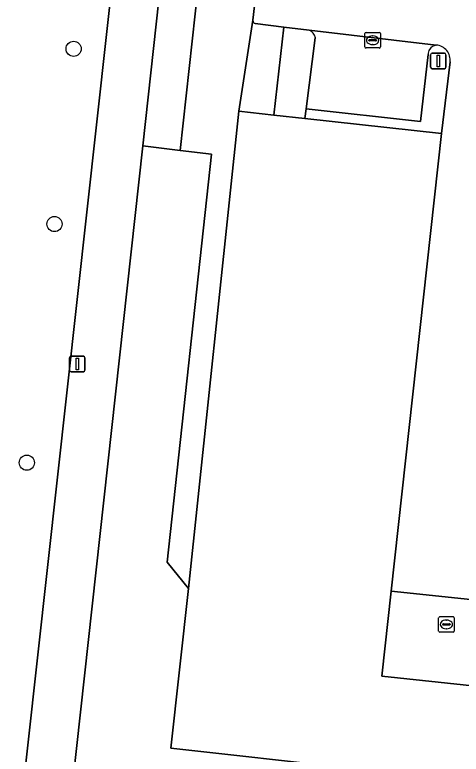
# Model space of a CAD drawing. Extents: x 162026 to 163502, y 387295 to 388169.
# Drawn here: x 162130.67 to 162159.47, y 387941.9 to 387989.59 of the extents above; entities that cross this region are included whole.
import ezdxf

# ---------------------------------------------------------------- set-up
doc = ezdxf.new("R2010")
doc.units = 0
for name, color, linetype in [('IMGEO_Berm_groen', 7, 'Continuous'), ('IMGEO_Boom', 7, 'Continuous'), ('IMGEO_Groenvoorziening', 7, 'Continuous'), ('IMGEO_Kolk', 7, 'Continuous'), ('IMGEO_Lichtmast', 7, 'Continuous'), ('IMGEO_Loofbos', 7, 'Continuous'), ('IMGEO_Pand', 7, 'Continuous'), ('IMGEO_Parkeervlak_open', 7, 'Continuous'), ('IMGEO_Rijbaan_lokaal_open', 7, 'Continuous'), ('IMGEO_Rioolput', 7, 'Continuous'), ('IMGEO_Voetpad_open', 7, 'Continuous')]:
    doc.layers.add(name, color=color, linetype=linetype)

msp = doc.modelspace()

# ---------------------------------------------------------------- linework, layer by layer
at = {"layer": 'IMGEO_Berm_groen'}
msp.add_lwpolyline([(162137.882, 388000), (162138.442, 388005.018), (162130.661, 388005.962), (162130.448, 388005.978), (162130.235, 388005.976), (162130.022, 388005.954), (162129.813, 388005.913), (162129.608, 388005.854), (162129.409, 388005.776), (162129.217, 388005.682), (162129.035, 388005.57), (162128.864, 388005.443), (162128.705, 388005.301), (162128.559, 388005.145), (162128.427, 388004.977), (162128.311, 388004.797), (162128.212, 388004.608), (162128.13, 388004.411), (162128.066, 388004.208), (162128.02, 388003.999), (162128, 388003.861), (162127.56, 388000), (162118.651, 387920.601), (162128.927, 387919.374)], close=True, dxfattribs=at)
at = {"layer": 'IMGEO_Boom'}
for centre in [(162134.469, 387987.399), (162133.232, 387976.097), (162131.449, 387960.705)]:
    msp.add_circle(centre, 0.489, dxfattribs=at)
at = {"layer": 'IMGEO_Groenvoorziening'}
for points in [[(162146.03, 387989.24), (162145.124, 387983.369), (162147.377, 387983.12), (162148.026, 387988.797)], [(162148.026, 387988.797), (162146.189, 387989.026)], [(162157.336, 387987.037), (162156.848, 387982.7), (162149.46, 387983.529), (162149.378, 387982.899), (162158.206, 387981.925), (162158.76, 387986.547)]]:
    msp.add_lwpolyline(points, dxfattribs=at)
msp.add_lwpolyline([(162152.337, 387940.998), (162140.731, 387942.294), (162141.881, 387952.591), (162140.511, 387954.289), (162143.368, 387980.597), (162141.338, 387980.843), (162138.923, 387981.135), (162130.895, 387908.088), (162141.507, 387906.189), (162159.835, 387905.769), (162160.086, 387907.751), (162148.766, 387909.013)], close=True, dxfattribs=at)
for centre, radius, start, end in [((162146.246, 387989.234), 0.216, 178.4867, 254.7373), ((162158.154, 387987.002), 0.819, 154.0215, 177.5734), ((162158.019, 387986.889), 0.764, 101.7556, 141.8608), ((162157.773, 387986.649), 0.993, 354.1267, 84.7777)]:
    msp.add_arc(centre, radius, start, end, dxfattribs=at)
at = {"layer": 'IMGEO_Kolk'}
for p, q in [((162153.256, 387987.524), (162153.256, 387988.376)), ((162153.331, 387988.45), (162154.183, 387988.45)), ((162154.257, 387988.376), (162154.257, 387987.524)), ((162153.515, 387987.944), (162153.515, 387987.956)), ((162153.953, 387987.907), (162153.555, 387987.907)), ((162153.558, 387987.993), (162153.956, 387987.993)), ((162153.744, 387988.23), (162153.769, 387988.23)), ((162153.999, 387987.956), (162153.999, 387987.944)), ((162154.183, 387987.45), (162153.331, 387987.45)), ((162153.767, 387987.67), (162153.742, 387987.67))]:
    msp.add_line(p, q, dxfattribs=at)
for points in [[(162153.256, 387987.524), (162153.256, 387988.376)], [(162153.331, 387988.45), (162154.183, 387988.45)], [(162154.257, 387988.376), (162154.257, 387987.524)], [(162154.183, 387987.45), (162153.331, 387987.45)]]:
    msp.add_lwpolyline(points, dxfattribs=at)
for centre, radius, start, end in [((162153.333, 387988.374), 0.0765, 91.552, 178.448), ((162153.333, 387988.374), 0.0765, 91.552, 178.448), ((162154.181, 387988.374), 0.0765, 1.552, 88.448), ((162154.181, 387988.374), 0.0765, 1.552, 88.448), ((162153.555, 387987.953), 0.0403, 85.8775, 175.7526), ((162153.552, 387987.943), 0.0366, 178.938, 274.7102), ((162153.956, 387987.95), 0.043, 264.8664, 352.4533), ((162153.96, 387987.955), 0.0386, 1.7309, 96.639), ((162153.333, 387987.526), 0.0765, 181.552, 268.448), ((162153.333, 387987.526), 0.0765, 181.552, 268.448), ((162154.181, 387987.526), 0.0765, 271.552, 358.448), ((162154.181, 387987.526), 0.0765, 271.552, 358.448)]:
    msp.add_arc(centre, radius, start, end, dxfattribs=at)
for centre, major_axis, ratio, start_param, end_param in [((162153.743, 387987.95), (-0.387, 0.002), 0.722429, 4.712389, 7.853982), ((162153.768, 387987.95), (-0.39, 0.002), 0.717154, 1.570796, 4.712389)]:
    msp.add_ellipse(centre, major_axis=major_axis, ratio=ratio, start_param=start_param, end_param=end_param, dxfattribs=at)
at = {"layer": 'IMGEO_Lichtmast'}
for p, q in [((162157.498, 387986.216), (162157.498, 387987.016)), ((162157.498, 387987.016), (162157.498, 387986.216)), ((162157.598, 387987.116), (162158.388, 387987.116)), ((162158.388, 387987.116), (162157.598, 387987.116)), ((162158.488, 387987.016), (162158.488, 387986.216)), ((162158.488, 387986.216), (162158.488, 387987.016)), ((162158.388, 387986.116), (162157.598, 387986.116)), ((162157.598, 387986.116), (162158.388, 387986.116)), ((162134.205, 387966.668), (162134.205, 387967.468)), ((162134.205, 387967.468), (162134.205, 387966.668)), ((162134.305, 387967.568), (162135.095, 387967.568)), ((162135.095, 387967.568), (162134.305, 387967.568)), ((162135.195, 387967.468), (162135.195, 387966.668)), ((162135.195, 387966.668), (162135.195, 387967.468)), ((162135.095, 387966.568), (162134.305, 387966.568)), ((162134.305, 387966.568), (162135.095, 387966.568))]:
    msp.add_line(p, q, dxfattribs=at)
for points in [[(162157.918, 387986.991), (162158.068, 387986.991), (162158.068, 387986.241), (162157.918, 387986.241), (162157.918, 387986.991)], [(162134.625, 387967.443), (162134.775, 387967.443), (162134.775, 387966.693), (162134.625, 387966.693), (162134.625, 387967.443)]]:
    msp.add_lwpolyline(points, dxfattribs=at)
for centre, start, end in [((162157.598, 387987.016), 90, 180), ((162157.598, 387987.016), 90, 180), ((162158.388, 387987.016), 0, 90), ((162158.388, 387987.016), 360, 90), ((162157.598, 387986.216), 180, 270), ((162157.598, 387986.216), 180, 270), ((162158.388, 387986.216), 270, 0), ((162158.388, 387986.216), 270, 0), ((162134.305, 387967.468), 90, 180), ((162134.305, 387967.468), 90, 180), ((162135.095, 387967.468), 0, 90), ((162135.095, 387967.468), 360, 90), ((162134.305, 387966.668), 180, 270), ((162134.305, 387966.668), 180, 270), ((162135.095, 387966.668), 270, 0), ((162135.095, 387966.668), 270, 0)]:
    msp.add_arc(centre, 0.1, start, end, dxfattribs=at)
at = {"layer": 'IMGEO_Loofbos'}
msp.add_lwpolyline([(162147.366, 387999.97), (162141.066, 388000.633), (162140.996, 388000), (162138.923, 387981.135), (162141.338, 387980.843), (162142.886, 387994.971)], dxfattribs=at)
msp.add_lwpolyline([(162145.124, 387983.369), (162146.03, 387989.24), (162146.645, 387994.634), (162142.886, 387994.971), (162141.338, 387980.843), (162143.368, 387980.597), (162140.511, 387954.289), (162141.881, 387952.591)], close=True, dxfattribs=at)
at = {"layer": 'IMGEO_Pand'}
msp.add_lwpolyline([(162154.961, 387952.409), (162158.206, 387981.925), (162149.378, 387982.899), (162147.377, 387983.12), (162145.124, 387983.369), (162141.881, 387952.591), (162140.731, 387942.294), (162152.337, 387940.998), (162148.766, 387909.013), (162160.086, 387907.751), (162161.838, 387907.556), (162162.443, 387912.958), (162164.867, 387934.596), (162165.43, 387939.618), (162169.747, 387939.264), (162170.042, 387941.872), (162171.334, 387941.727), (162171.711, 387945.098), (162154.36, 387946.945)], close=True, dxfattribs=at)
at = {"layer": 'IMGEO_Parkeervlak_open'}
for points in [[(162157.863, 387987.637), (162149.669, 387988.593)], [(162150.06, 387988.114), (162149.46, 387983.529), (162156.848, 387982.7), (162157.336, 387987.037)]]:
    msp.add_lwpolyline(points, dxfattribs=at)
for centre, radius, start, end in [((162149.43, 387987.999), 0.641, 10.3821, 68.0663), ((162158.154, 387987.002), 0.819, 154.0215, 177.5734), ((162158.019, 387986.889), 0.764, 101.7556, 141.8608)]:
    msp.add_arc(centre, radius, start, end, dxfattribs=at)
at = {"layer": 'IMGEO_Rijbaan_lokaal_open'}
for points in [[(162189.254, 387989.898), (162186.584, 387990.195), (162183.788, 387990.506), (162181.056, 387990.811), (162178.323, 387991.115), (162175.51, 387991.429), (162172.545, 387991.759), (162172.118, 387991.952), (162146.68, 387994.943), (162146.645, 387994.634), (162146.03, 387989.24)], [(162146.189, 387989.026), (162148.026, 387988.797), (162149.669, 387988.593), (162157.863, 387987.637)], [(162158.76, 387986.547), (162158.206, 387981.925), (162154.961, 387952.409), (162160.474, 387951.84), (162160.612, 387951.825), (162171.888, 387950.611), (162171.945, 387950.605), (162174.081, 387950.393), (162189.872, 387948.69), (162190.807, 387948.616), (162191.516, 387954.405), (162189.664, 387954.591), (162167.747, 387957.096), (162163.008, 387957.628)]]:
    msp.add_lwpolyline(points, dxfattribs=at)
for centre, radius, start, end in [((162146.246, 387989.234), 0.216, 178.4867, 254.7373), ((162157.773, 387986.649), 0.993, 354.1267, 84.7777)]:
    msp.add_arc(centre, radius, start, end, dxfattribs=at)
at = {"layer": 'IMGEO_Rioolput'}
for p, q in [((162158.016, 387949.848), (162158.016, 387950.7)), ((162158.091, 387950.774), (162158.943, 387950.774)), ((162159.017, 387950.7), (162159.017, 387949.848)), ((162158.275, 387950.268), (162158.275, 387950.28)), ((162158.713, 387950.231), (162158.315, 387950.231)), ((162158.318, 387950.317), (162158.716, 387950.317)), ((162158.504, 387950.554), (162158.529, 387950.554)), ((162158.759, 387950.28), (162158.759, 387950.268)), ((162158.943, 387949.774), (162158.091, 387949.774)), ((162158.527, 387949.994), (162158.502, 387949.994))]:
    msp.add_line(p, q, dxfattribs=at)
for points in [[(162158.016, 387949.848), (162158.016, 387950.7)], [(162158.091, 387950.774), (162158.943, 387950.774)], [(162159.017, 387950.7), (162159.017, 387949.848)], [(162158.943, 387949.774), (162158.091, 387949.774)]]:
    msp.add_lwpolyline(points, dxfattribs=at)
for centre, radius, start, end in [((162158.093, 387950.698), 0.0765, 91.552, 178.448), ((162158.093, 387950.698), 0.0765, 91.552, 178.448), ((162158.941, 387950.698), 0.0765, 1.552, 88.448), ((162158.941, 387950.698), 0.0765, 1.552, 88.448), ((162158.315, 387950.277), 0.0403, 85.8775, 175.7526), ((162158.312, 387950.267), 0.0366, 178.938, 274.7102), ((162158.716, 387950.274), 0.043, 264.8664, 352.4533), ((162158.72, 387950.279), 0.0386, 1.7309, 96.639), ((162158.093, 387949.85), 0.0765, 181.552, 268.448), ((162158.093, 387949.85), 0.0765, 181.552, 268.448), ((162158.941, 387949.85), 0.0765, 271.552, 358.448), ((162158.941, 387949.85), 0.0765, 271.552, 358.448)]:
    msp.add_arc(centre, radius, start, end, dxfattribs=at)
for centre, major_axis, ratio, start_param, end_param in [((162158.503, 387950.274), (-0.387, 0.002), 0.722429, 4.712389, 7.853982), ((162158.528, 387950.274), (-0.39, 0.002), 0.717154, 1.570796, 4.712389)]:
    msp.add_ellipse(centre, major_axis=major_axis, ratio=ratio, start_param=start_param, end_param=end_param, dxfattribs=at)
at = {"layer": 'IMGEO_Voetpad_open'}
for points in [[(162197.4, 387996.755), (162162.287, 388000.751), (162162.489, 388002.423), (162160.4, 388002.655), (162160.215, 388000.983), (162141.323, 388003.158), (162141.494, 388004.757), (162138.442, 388005.018), (162137.882, 388000), (162128.927, 387919.374), (162128.829, 387918.498), (162124.863, 387882.786), (162120.863, 387846.697), (162124.015, 387846.348), (162124.025, 387846.612), (162125.681, 387861.129), (162125.733, 387861.584), (162127.562, 387877.764), (162127.867, 387880.534)], [(162127.867, 387880.534), (162128.072, 387882.398), (162130.895, 387908.088), (162138.923, 387981.135), (162140.996, 388000), (162141.066, 388000.633), (162141.155, 388001.444), (162160.037, 387999.428), (162159.908, 387998.648), (162159.673, 387998.494)], [(162149.669, 387988.593), (162148.026, 387988.797), (162147.377, 387983.12), (162149.378, 387982.899), (162149.46, 387983.529), (162150.06, 387988.114)], [(162160.612, 387951.825), (162160.474, 387951.84), (162154.961, 387952.409), (162154.36, 387946.945), (162171.711, 387945.098), (162171.334, 387941.727), (162170.042, 387941.872), (162169.747, 387939.264), (162165.43, 387939.618), (162164.867, 387934.596), (162171.7, 387933.9), (162171.788, 387933.89)]]:
    msp.add_lwpolyline(points, dxfattribs=at)
msp.add_arc((162149.43, 387987.999), 0.641, 10.3821, 68.0663, dxfattribs=at)

doc.saveas('drawing.dxf')
